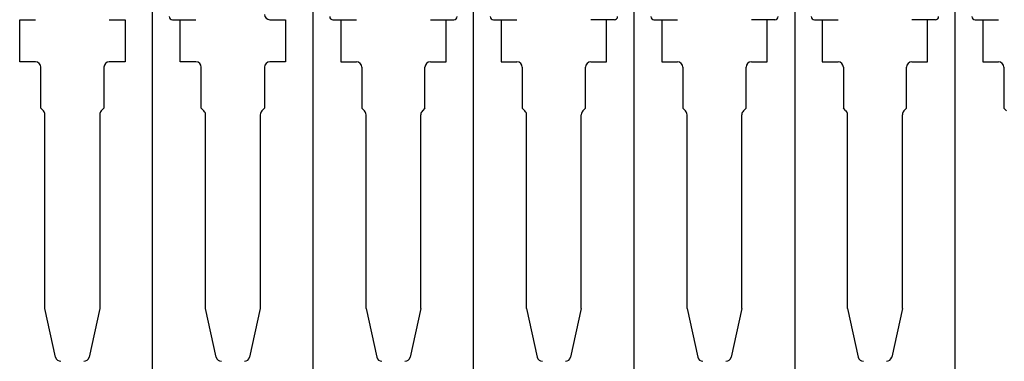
# Model space of a CAD drawing. Header units: inches. Extents: x 1880 to 2363, y -453 to -54.
# Tile 583 of 656: x 1908.229 to 1909.149, y -67.732 to -67.413. Entities that reach past the tile are written whole.
import ezdxf

# ---------------------------------------------------------------- set-up
doc = ezdxf.new("R2010")
doc.units = ezdxf.units.IN
doc.header["$LTSCALE"] = 0.5
doc.header["$MEASUREMENT"] = 0
doc.layers.add('APP-M-S', color=30, linetype='Continuous')
doc.layers.add('PUN-M-S2', color=1, linetype='Continuous')

msp = doc.modelspace()

# ---------------------------------------------------------------- linework, layer by layer
at = {"layer": 'APP-M-S', "linetype": 'Continuous', "lineweight": 25}
for p, q in [((1908.50324, -67.82957), (1908.50324, -66.90257)), ((1908.80324, -67.82957), (1908.80324, -66.90257)), ((1908.95324, -66.90257), (1908.95324, -67.82957)), ((1909.10324, -67.82957), (1909.10324, -66.90257)), ((1908.35324, -67.82957), (1908.35324, -67.39031)), ((1908.65324, -67.82957), (1908.65324, -67.39031)), ((1908.22902, -67.41331), (1908.24371, -67.41331)), ((1908.22902, -67.45268), (1908.22902, -67.41331)), ((1908.31276, -67.41331), (1908.32745, -67.41331)), ((1908.32745, -67.41331), (1908.32745, -67.45268)), ((1908.37902, -67.45268), (1908.37902, -67.41331)), ((1908.46276, -67.41331), (1908.47745, -67.41331)), ((1908.47745, -67.41331), (1908.47745, -67.45268)), ((1908.52174, -67.41331), (1908.54371, -67.41331)), ((1908.52902, -67.41331), (1908.52902, -67.45268)), ((1908.62745, -67.45268), (1908.62745, -67.41331)), ((1908.67174, -67.41331), (1908.69371, -67.41331)), ((1908.67902, -67.41331), (1908.67902, -67.45268)), ((1908.78474, -67.41331), (1908.76276, -67.41331)), ((1908.77745, -67.45268), (1908.77745, -67.41331)), ((1908.82174, -67.41331), (1908.84371, -67.41331)), ((1908.82902, -67.41331), (1908.82902, -67.45268)), ((1908.93474, -67.41331), (1908.91276, -67.41331)), ((1908.92745, -67.45268), (1908.92745, -67.41331)), ((1908.97174, -67.41331), (1908.99371, -67.41331)), ((1908.97902, -67.41331), (1908.97902, -67.45268)), ((1909.08474, -67.41331), (1909.06276, -67.41331)), ((1909.07745, -67.45268), (1909.07745, -67.41331)), ((1909.12174, -67.41331), (1909.14371, -67.41331)), ((1909.12902, -67.41331), (1909.12902, -67.45268)), ((1908.24371, -67.45268), (1908.22902, -67.45268)), ((1908.24871, -67.49599), (1908.24871, -67.45768)), ((1908.30776, -67.45768), (1908.30776, -67.49599)), ((1908.32745, -67.45268), (1908.31276, -67.45268)), ((1908.39371, -67.45268), (1908.37902, -67.45268)), ((1908.39871, -67.49599), (1908.39871, -67.45768)), ((1908.45776, -67.45768), (1908.45776, -67.49599)), ((1908.47745, -67.45268), (1908.46276, -67.45268)), ((1908.52902, -67.45268), (1908.54371, -67.45268)), ((1908.54871, -67.45768), (1908.54871, -67.49599)), ((1908.60776, -67.49599), (1908.60776, -67.45768)), ((1908.61276, -67.45268), (1908.62745, -67.45268)), ((1908.67902, -67.45268), (1908.69371, -67.45268)), ((1908.69871, -67.45768), (1908.69871, -67.49599)), ((1908.75776, -67.49599), (1908.75776, -67.45768)), ((1908.76276, -67.45268), (1908.77745, -67.45268)), ((1908.82902, -67.45268), (1908.84371, -67.45268)), ((1908.84871, -67.45768), (1908.84871, -67.49599)), ((1908.90776, -67.49599), (1908.90776, -67.45768)), ((1908.91276, -67.45268), (1908.92745, -67.45268)), ((1908.97902, -67.45268), (1908.99371, -67.45268)), ((1908.99871, -67.45768), (1908.99871, -67.49599)), ((1909.05776, -67.49599), (1909.05776, -67.45768)), ((1909.06276, -67.45268), (1909.07745, -67.45268)), ((1909.12902, -67.45268), (1909.14371, -67.45268)), ((1909.14871, -67.45768), (1909.14871, -67.49599)), ((1908.25118, -67.49846), (1908.24871, -67.49599)), ((1908.30776, -67.49599), (1908.30529, -67.49846)), ((1908.40118, -67.49846), (1908.39871, -67.49599)), ((1908.45776, -67.49599), (1908.45529, -67.49846)), ((1908.55118, -67.49846), (1908.54871, -67.49599)), ((1908.60776, -67.49599), (1908.60529, -67.49846)), ((1908.70118, -67.49846), (1908.69871, -67.49599)), ((1908.75776, -67.49599), (1908.75529, -67.49846)), ((1908.85118, -67.49846), (1908.84871, -67.49599)), ((1908.90776, -67.49599), (1908.90529, -67.49846)), ((1909.00118, -67.49846), (1908.99871, -67.49599)), ((1909.05776, -67.49599), (1909.05529, -67.49846)), ((1909.15118, -67.49846), (1909.14871, -67.49599)), ((1908.25265, -67.68299), (1908.25265, -67.50199)), ((1908.30383, -67.50199), (1908.30383, -67.68299)), ((1908.40265, -67.68299), (1908.40265, -67.50199)), ((1908.45383, -67.50199), (1908.45383, -67.68299)), ((1908.55265, -67.68299), (1908.55265, -67.50199)), ((1908.60383, -67.68299), (1908.60383, -67.50199)), ((1908.70265, -67.68299), (1908.70265, -67.50199)), ((1908.75383, -67.68299), (1908.75383, -67.50199)), ((1908.85265, -67.68299), (1908.85265, -67.50199)), ((1908.90383, -67.68299), (1908.90383, -67.50199)), ((1909.00265, -67.68299), (1909.00265, -67.50199)), ((1909.05383, -67.68299), (1909.05383, -67.50199)), ((1908.26261, -67.72828), (1908.25265, -67.68299)), ((1908.30383, -67.68299), (1908.29386, -67.72828)), ((1908.41261, -67.72828), (1908.40265, -67.68299)), ((1908.45383, -67.68299), (1908.44386, -67.72828)), ((1908.55265, -67.68299), (1908.56261, -67.72828)), ((1908.60383, -67.68299), (1908.59386, -67.72828)), ((1908.70265, -67.68299), (1908.71261, -67.72828)), ((1908.75383, -67.68299), (1908.74386, -67.72828)), ((1908.85265, -67.68299), (1908.86261, -67.72828)), ((1908.90383, -67.68299), (1908.89386, -67.72828)), ((1909.00265, -67.68299), (1909.01261, -67.72828)), ((1909.05383, -67.68299), (1909.04386, -67.72828))]:
    msp.add_line(p, q, dxfattribs=at)
for centre, radius, start, end in [((1908.46276, -67.40831), 0.005, 180, 270), ((1908.52174, -67.41031), 0.003, 180, 270), ((1908.67174, -67.41031), 0.003, 180, 270), ((1908.78474, -67.41031), 0.003, 270, 0), ((1908.82174, -67.41031), 0.003, 180, 270), ((1908.93474, -67.41031), 0.003, 270, 0), ((1908.97174, -67.41031), 0.003, 180, 270), ((1909.08474, -67.41031), 0.003, 270, 0), ((1909.12174, -67.41031), 0.003, 180, 270), ((1908.24371, -67.45768), 0.005, 0, 90), ((1908.31276, -67.45768), 0.005, 90, 180), ((1908.39371, -67.45768), 0.005, 0, 90), ((1908.46276, -67.45768), 0.005, 90, 180), ((1908.54371, -67.45768), 0.005, 0, 90), ((1908.61276, -67.45768), 0.005, 90, 180), ((1908.69371, -67.45768), 0.005, 0, 90), ((1908.76276, -67.45768), 0.005, 90, 180), ((1908.84371, -67.45768), 0.005, 0, 90), ((1908.91276, -67.45768), 0.005, 90, 180), ((1908.99371, -67.45768), 0.005, 0, 90), ((1909.06276, -67.45768), 0.005, 90, 180), ((1909.14371, -67.45768), 0.005, 0, 90), ((1908.24765, -67.50199), 0.005, 0, 45), ((1908.30883, -67.50199), 0.005, 135, 180), ((1908.39765, -67.50199), 0.005, 0, 45), ((1908.45883, -67.50199), 0.005, 135, 180), ((1908.54765, -67.50199), 0.005, 0, 45), ((1908.60883, -67.50199), 0.005, 135, 180), ((1908.69765, -67.50199), 0.005, 0, 45), ((1908.75883, -67.50199), 0.005, 135, 180), ((1908.84765, -67.50199), 0.005, 0, 45), ((1908.90883, -67.50199), 0.005, 135, 180), ((1908.99765, -67.50199), 0.005, 0, 45), ((1909.05883, -67.50199), 0.005, 135, 180), ((1908.26749, -67.72721), 0.005, 192.40742, 270), ((1908.28898, -67.72721), 0.005, 270, 347.59258), ((1908.41749, -67.72721), 0.005, 192.40742, 270), ((1908.43898, -67.72721), 0.005, 270, 347.59258), ((1908.56749, -67.72721), 0.005, 192.40742, 270), ((1908.58898, -67.72721), 0.005, 270, 347.59258), ((1908.71749, -67.72721), 0.005, 192.40742, 270), ((1908.73898, -67.72721), 0.005, 270, 347.59258), ((1908.86749, -67.72721), 0.005, 192.40742, 270), ((1908.88898, -67.72721), 0.005, 270, 347.59258), ((1909.01749, -67.72721), 0.005, 192.40742, 270), ((1909.03898, -67.72721), 0.005, 270, 347.59258)]:
    msp.add_arc(centre, radius, start, end, dxfattribs=at)
at = {"layer": 'PUN-M-S2', "linetype": 'Continuous', "lineweight": 25}
for p, q in [((1908.37174, -67.41331), (1908.39371, -67.41331)), ((1908.61276, -67.41331), (1908.63474, -67.41331))]:
    msp.add_line(p, q, dxfattribs=at)
for centre, start, end in [((1908.37174, -67.41031), 180, 270), ((1908.63474, -67.41031), 270, 0)]:
    msp.add_arc(centre, 0.003, start, end, dxfattribs=at)

doc.saveas('drawing.dxf')
